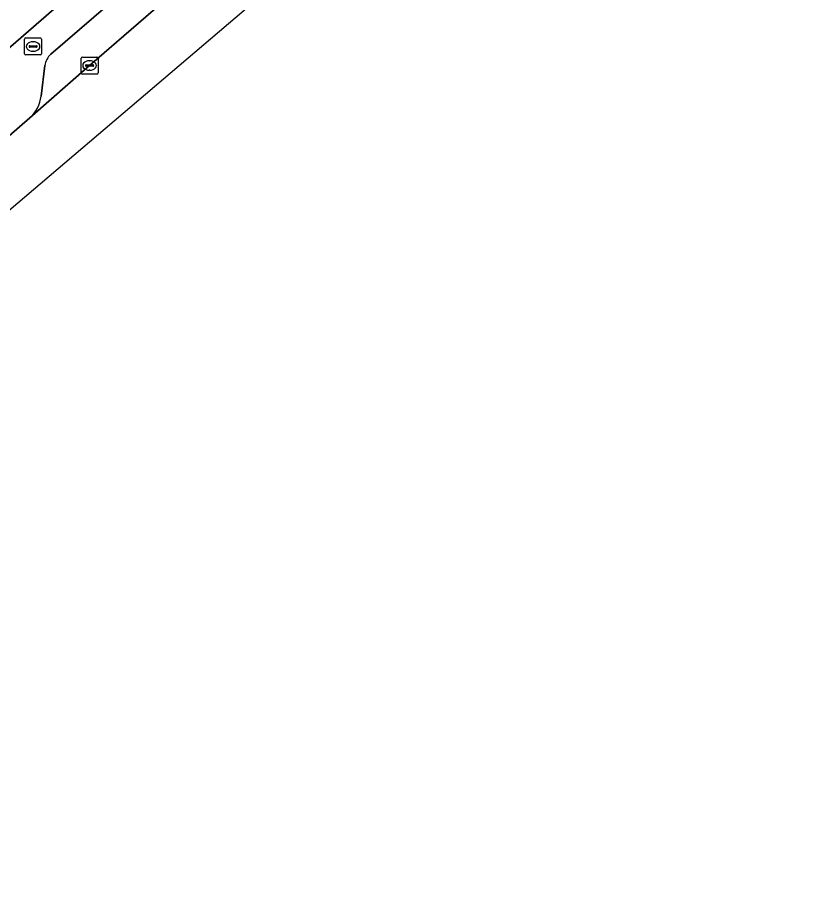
# Model space of a CAD drawing. Extents: x 155887 to 156869, y 383880 to 384678.
# Drawn here: x 156456.4 to 156503.1, y 383956.6 to 384008.7 of the extents above; entities that cross this region are included whole.
import ezdxf

# ---------------------------------------------------------------- set-up
doc = ezdxf.new("R2010")
doc.units = 0
for name, color, linetype in [('IMGEO_Brandkraan', 7, 'Continuous'), ('IMGEO_Erf', 7, 'Continuous'), ('IMGEO_Kolk', 7, 'Continuous'), ('IMGEO_Parkeervlak_open', 7, 'Continuous'), ('IMGEO_Rijbaan_lokaal_gesloten', 7, 'Continuous'), ('IMGEO_Voetpad_open', 7, 'Continuous')]:
    doc.layers.add(name, color=color, linetype=linetype)

msp = doc.modelspace()

# ---------------------------------------------------------------- linework, layer by layer
at = {"layer": 'IMGEO_Brandkraan'}
for p, q in [((156456.805, 384006.561), (156456.805, 384007.413)), ((156456.88, 384007.487), (156457.732, 384007.487)), ((156457.293, 384007.267), (156457.318, 384007.267)), ((156457.806, 384007.413), (156457.806, 384006.561)), ((156457.064, 384006.981), (156457.064, 384006.993)), ((156457.502, 384006.944), (156457.104, 384006.944)), ((156457.107, 384007.03), (156457.505, 384007.03)), ((156457.316, 384006.707), (156457.291, 384006.707)), ((156457.548, 384006.993), (156457.548, 384006.981)), ((156457.732, 384006.487), (156456.88, 384006.487))]:
    msp.add_line(p, q, dxfattribs=at)
for points in [[(156456.805, 384006.561), (156456.805, 384007.413)], [(156456.88, 384007.487), (156457.732, 384007.487)], [(156457.806, 384007.413), (156457.806, 384006.561)], [(156457.732, 384006.487), (156456.88, 384006.487)]]:
    msp.add_lwpolyline(points, dxfattribs=at)
for centre, radius, start, end in [((156456.882, 384007.411), 0.0765, 91.552, 178.448), ((156456.882, 384007.411), 0.0765, 91.552, 178.448), ((156457.73, 384007.411), 0.0765, 1.552, 88.448), ((156457.73, 384007.411), 0.0765, 1.552, 88.448), ((156457.104, 384006.99), 0.0403, 85.8775, 175.7526), ((156457.101, 384006.98), 0.0366, 178.938, 274.7102), ((156457.505, 384006.987), 0.043, 264.8664, 352.4533), ((156457.509, 384006.992), 0.0386, 1.7309, 96.639), ((156456.882, 384006.563), 0.0765, 181.552, 268.448), ((156456.882, 384006.563), 0.0765, 181.552, 268.448), ((156457.73, 384006.563), 0.0765, 271.552, 358.448), ((156457.73, 384006.563), 0.0765, 271.552, 358.448)]:
    msp.add_arc(centre, radius, start, end, dxfattribs=at)
for centre, major_axis, ratio, start_param, end_param in [((156457.292, 384006.987), (-0.387, 0.002), 0.722429, 4.712389, 7.853982), ((156457.317, 384006.987), (-0.39, 0.002), 0.717154, 1.570796, 4.712389)]:
    msp.add_ellipse(centre, major_axis=major_axis, ratio=ratio, start_param=start_param, end_param=end_param, dxfattribs=at)
at = {"layer": 'IMGEO_Erf'}
msp.add_lwpolyline([(156495.285, 384046.946), (156490.613, 384042.883), (156486.087, 384038.947), (156481.56, 384035.01), (156477.034, 384031.074), (156472.507, 384027.137), (156467.98, 384023.2), (156463.453, 384019.263), (156458.927, 384015.327), (156454.4, 384011.39), (156449.718, 384007.318), (156452.547, 384004.012), (156498.182, 384043.649)], close=True, dxfattribs=at)
at = {"layer": 'IMGEO_Kolk'}
for p, q in [((156460.128, 384005.44), (156460.128, 384006.292)), ((156460.203, 384006.366), (156461.055, 384006.366)), ((156460.616, 384006.146), (156460.641, 384006.146)), ((156461.129, 384006.292), (156461.129, 384005.44)), ((156460.387, 384005.86), (156460.387, 384005.872)), ((156460.825, 384005.823), (156460.427, 384005.823)), ((156460.43, 384005.909), (156460.828, 384005.909)), ((156460.871, 384005.872), (156460.871, 384005.86)), ((156461.055, 384005.366), (156460.203, 384005.366)), ((156460.639, 384005.586), (156460.614, 384005.586))]:
    msp.add_line(p, q, dxfattribs=at)
for points in [[(156460.128, 384005.44), (156460.128, 384006.292)], [(156460.203, 384006.366), (156461.055, 384006.366)], [(156461.129, 384006.292), (156461.129, 384005.44)], [(156461.055, 384005.366), (156460.203, 384005.366)]]:
    msp.add_lwpolyline(points, dxfattribs=at)
for centre, radius, start, end in [((156460.205, 384006.29), 0.0765, 91.552, 178.448), ((156460.205, 384006.29), 0.0765, 91.552, 178.448), ((156461.053, 384006.29), 0.0765, 1.552, 88.448), ((156461.053, 384006.29), 0.0765, 1.552, 88.448), ((156460.427, 384005.869), 0.0403, 85.8775, 175.7526), ((156460.424, 384005.859), 0.0366, 178.938, 274.7102), ((156460.828, 384005.866), 0.043, 264.8664, 352.4533), ((156460.832, 384005.871), 0.0386, 1.7309, 96.639), ((156460.205, 384005.442), 0.0765, 181.552, 268.448), ((156460.205, 384005.442), 0.0765, 181.552, 268.448), ((156461.053, 384005.442), 0.0765, 271.552, 358.448), ((156461.053, 384005.442), 0.0765, 271.552, 358.448)]:
    msp.add_arc(centre, radius, start, end, dxfattribs=at)
for centre, major_axis, ratio, start_param, end_param in [((156460.615, 384005.866), (-0.387, 0.002), 0.722429, 4.712389, 7.853982), ((156460.64, 384005.866), (-0.39, 0.002), 0.717154, 1.570796, 4.712389)]:
    msp.add_ellipse(centre, major_axis=major_axis, ratio=ratio, start_param=start_param, end_param=end_param, dxfattribs=at)
at = {"layer": 'IMGEO_Parkeervlak_open'}
for points in [[(156465.937, 384013.084), (156458.348, 384006.536)], [(156457.111, 384002.781), (156460.629, 384005.865), (156467.977, 384012.246)], [(156457.988, 384005.861), (156457.776, 384004.067)]]:
    msp.add_lwpolyline(points, dxfattribs=at)
for centre, radius, start, end in [((156459.175, 384005.662), 1.203, 133.3932, 170.4619), ((156455.681, 384004.335), 2.112, 312.6134, 352.699)]:
    msp.add_arc(centre, radius, start, end, dxfattribs=at)
at = {"layer": 'IMGEO_Rijbaan_lokaal_gesloten'}
for points in [[(156408.038, 383956.623), (156453.209, 383995.074), (156451.887, 383996.593), (156454.537, 383998.855), (156455.868, 383997.337), (156503.1, 384037.543)], [(156467.977, 384012.246), (156460.629, 384005.865), (156457.111, 384002.781), (156453.905, 384000), (156447.548, 383994.486), (156442.487, 383990.093), (156430.123, 383979.343), (156427.914, 383977.4), (156424.433, 383974.388), (156421.6, 383971.962), (156414.632, 383965.88), (156413.073, 383964.545), (156410.688, 383962.43), (156407.237, 383959.396), (156406.056, 383958.55), (156408.038, 383956.623)]]:
    msp.add_lwpolyline(points, dxfattribs=at)
at = {"layer": 'IMGEO_Voetpad_open'}
for points in [[(156493.397, 384034.33), (156493.619, 384034.523), (156496.069, 384036.641), (156494.617, 384038.319), (156499.442, 384042.575), (156498.182, 384043.649), (156452.547, 384004.012), (156450.32, 384002.104), (156447.9, 384000), (156403.914, 383961.759), (156402.343, 383960.577), (156404.777, 383957.73), (156406.056, 383958.55)], [(156458.348, 384006.536), (156465.937, 384013.084)], [(156457.776, 384004.067), (156457.988, 384005.861)], [(156453.905, 384000), (156457.111, 384002.781)]]:
    msp.add_lwpolyline(points, dxfattribs=at)
for centre, radius, start, end in [((156459.175, 384005.662), 1.203, 133.3932, 170.4619), ((156455.681, 384004.335), 2.112, 312.6134, 352.699)]:
    msp.add_arc(centre, radius, start, end, dxfattribs=at)

doc.saveas('drawing.dxf')
